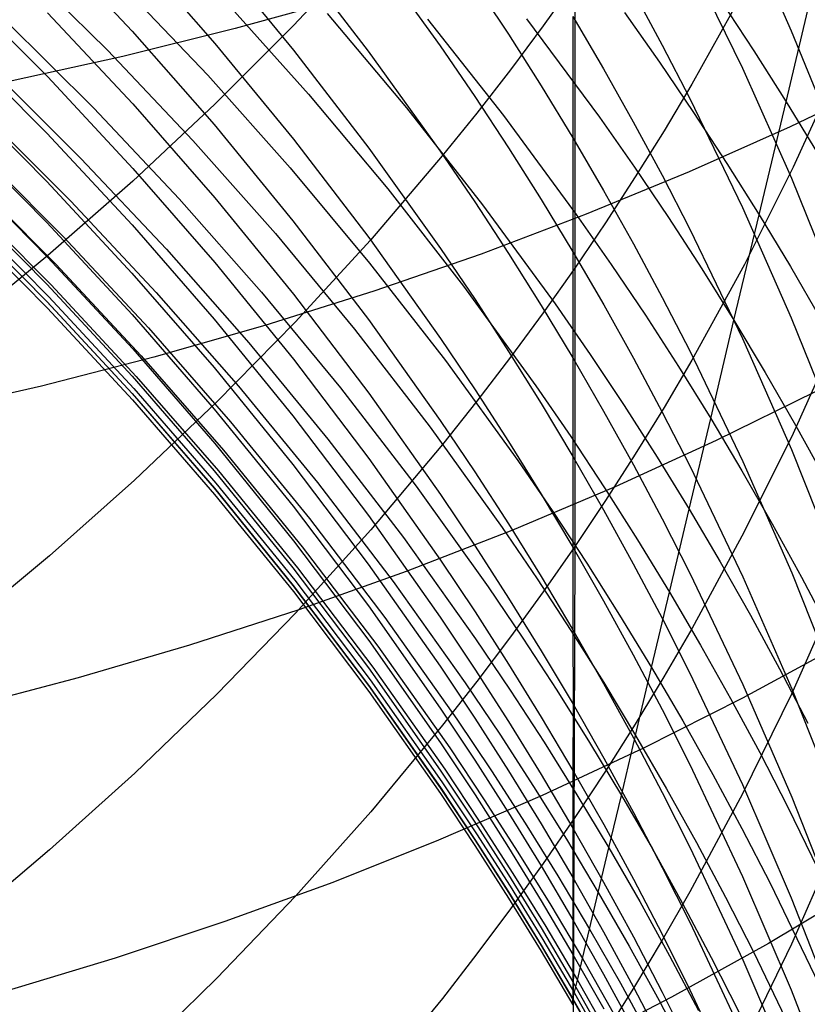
# Model space of a CAD drawing. Extents: x -383 to 1849, y -1185 to -529.
# Tile 684 of 870: x 1800.83 to 1803.9, y -1097.53 to -1093.69. Entities that reach past the tile are written whole.
import ezdxf

# ---------------------------------------------------------------- set-up
doc = ezdxf.new("R2010")
doc.units = 0
doc.layers.add('PREDEFINITO', color=7, linetype='CONTINUOUS')

msp = doc.modelspace()

# ---------------------------------------------------------------- linework, layer by layer
at = {"layer": 'PREDEFINITO'}
for p, q in [((1803.648, -1093.3113, 604.9249), (1803.8381, -1093.7367, 605.0703)), ((1800.9341, -1093.3836, 590.2707), (1801.2667, -1093.7382, 590.3251)), ((1802.1904, -1093.4003, 634.78), (1801.8968, -1093.716, 635.0079)), ((1802.188, -1093.4075, 596.6333), (1802.4685, -1093.7957, 596.7245)), ((1801.2701, -1093.4221, 591.845), (1801.5897, -1093.7861, 591.9083)), ((1801.5898, -1093.4396, 593.4316), (1801.8966, -1093.8122, 593.5039)), ((1801.894, -1093.4357, 595.0286), (1802.1882, -1093.8163, 595.1101)), ((1800.8253, -1093.4711, 563.0831), (1801.1707, -1093.8131, 563.0262)), ((1803.4427, -1093.4622, 603.2679), (1803.648, -1093.8835, 603.4026)), ((1801.2275, -1093.5594, 561.5538), (1801.5618, -1093.9105, 561.4889)), ((1802.6033, -1093.5519, 598.2963), (1802.7346, -1093.7507, 598.3471)), ((1802.9934, -1093.5457, 632.5464), (1802.8698, -1093.7184, 632.6659)), ((1802.9934, -1093.5457, 632.5464), (1802.9939, -1094.6624, 631.014)), ((1803.8174, -1094.0137, 552.0904), (1803.9285, -1093.5441, 550.6268)), ((1800.5936, -1093.5714, 587.2028), (1800.9376, -1093.9173, 587.2413)), ((1803.2221, -1093.5853, 601.6185), (1803.3342, -1093.7926, 601.6803)), ((1803.6553, -1093.5765, 630.2936), (1803.45, -1093.945, 630.5381)), ((1801.633, -1093.624, 560.0166), (1801.9548, -1093.9841, 559.9432)), ((1802.1, -1093.608, 508.8177), (1801.6688, -1093.7278, 508.6143)), ((1803.5615, -1093.6177, 552.2121), (1803.6914, -1093.8147, 552.1517)), ((1800.9373, -1093.6665, 588.7566), (1801.2695, -1094.0222, 588.8038)), ((1802.0271, -1093.6693, 558.4713), (1802.337, -1094.0376, 558.3891)), ((1803.1874, -1093.6661, 553.7884), (1803.3241, -1093.8601, 553.7332)), ((1800.7721, -1093.6956, 564.5554), (1801.1172, -1094.0386, 564.5037)), ((1801.8968, -1093.716, 635.0079), (1801.5899, -1094.0237, 635.23)), ((1802.4185, -1093.6922, 556.9177), (1802.7158, -1094.068, 556.8262)), ((1802.8698, -1093.7184, 632.6659), (1802.7425, -1093.8891, 632.7842)), ((1802.8055, -1093.6907, 555.3569), (1803.0895, -1094.0738, 555.2557)), ((1802.9855, -1093.6808, 599.9792), (1802.9859, -1094.1549, 598.4506)), ((1802.9856, -1093.6808, 599.979), (1803.1055, -1093.8852, 600.0355)), ((1801.6688, -1093.7278, 508.6143), (1801.231, -1093.8369, 508.4197)), ((1801.2667, -1093.7382, 590.3251), (1801.5869, -1094.1031, 590.381)), ((1802.7346, -1093.7507, 598.3471), (1802.8621, -1093.9517, 598.3985)), ((1803.8381, -1093.7367, 605.0703), (1804.0131, -1094.1683, 605.2177)), ((1800.5895, -1093.7898, 585.6894), (1800.934, -1094.1365, 585.7206)), ((1801.5897, -1093.7861, 591.9083), (1801.8966, -1094.16, 591.9732)), ((1802.4685, -1093.7957, 596.7245), (1802.6034, -1093.9932, 596.7709)), ((1803.3342, -1093.7926, 601.6803), (1803.4426, -1094.0018, 601.7427)), ((1801.1707, -1093.8131, 563.0262), (1801.5043, -1094.1656, 562.9666)), ((1801.8966, -1093.8122, 593.5039), (1802.1901, -1094.1945, 593.5781)), ((1802.1882, -1093.8163, 595.1101), (1802.4686, -1094.2062, 595.1936)), ((1803.6914, -1093.8147, 552.1517), (1803.8175, -1094.0137, 552.0903)), ((1801.231, -1093.8369, 508.4197), (1800.7872, -1093.935, 508.2341)), ((1803.3241, -1093.8601, 553.7332), (1803.4572, -1094.0562, 553.677)), ((1800.7218, -1093.8909, 566.0315), (1801.0672, -1094.2349, 565.9849)), ((1801.5618, -1093.9105, 561.4889), (1801.8839, -1094.2718, 561.4212)), ((1802.7425, -1093.8891, 632.7842), (1802.6116, -1094.058, 632.9011)), ((1803.1055, -1093.8852, 600.0355), (1803.2216, -1094.0917, 600.0927)), ((1803.648, -1093.8835, 603.4026), (1803.8382, -1094.3116, 603.5395)), ((1804.0201, -1093.8844, 628.2767), (1803.8453, -1094.2693, 628.5212)), ((1800.9376, -1093.9173, 587.2413), (1801.2697, -1094.2739, 587.2811)), ((1803.45, -1093.945, 630.5381), (1803.3417, -1094.1269, 630.6587)), ((1804.2173, -1093.9261, 511.6549), (1803.8333, -1094.1116, 511.4096)), ((1800.5894, -1093.9771, 584.1548), (1800.9339, -1094.3244, 584.179)), ((1801.9548, -1093.9841, 559.9432), (1802.2639, -1094.3541, 559.8668)), ((1802.8621, -1093.9517, 598.3985), (1802.986, -1094.1549, 598.4504)), ((1801.2695, -1094.0222, 588.8038), (1801.5893, -1094.3882, 588.8523)), ((1801.5899, -1094.0237, 635.23), (1801.2701, -1094.3231, 635.4461)), ((1802.6034, -1093.9932, 596.7709), (1802.7347, -1094.193, 596.8178)), ((1803.4426, -1094.0018, 601.7427), (1803.648, -1094.4257, 601.869)), ((1803.7124, -1094.4548, 553.5618), (1803.8174, -1094.0137, 552.0904)), ((1803.8175, -1094.0137, 552.0903), (1803.9399, -1094.2148, 552.0279)), ((1800.6822, -1094.0572, 567.5116), (1801.0274, -1094.4021, 567.4702)), ((1801.1172, -1094.0386, 564.5037), (1801.4505, -1094.3922, 564.4496)), ((1802.337, -1094.0376, 558.3891), (1802.6337, -1094.4154, 558.3035)), ((1802.6116, -1094.058, 632.9011), (1802.4769, -1094.2251, 633.0167)), ((1803.4572, -1094.0562, 553.677), (1803.5867, -1094.2544, 553.6198)), ((1802.7158, -1094.068, 556.8262), (1802.9995, -1094.453, 556.7313)), ((1803.0895, -1094.0738, 555.2557), (1803.2262, -1094.2687, 555.2037)), ((1803.2216, -1094.0917, 600.0927), (1803.3339, -1094.3002, 600.1503)), ((1800.5904, -1094.1374, 582.5757), (1800.9348, -1094.4851, 582.5935)), ((1800.934, -1094.1365, 585.7206), (1801.2666, -1094.4938, 585.7528)), ((1801.5869, -1094.1031, 590.381), (1801.8943, -1094.4781, 590.4385)), ((1803.3417, -1094.1269, 630.6587), (1803.2295, -1094.3071, 630.7783)), ((1803.8333, -1094.1116, 511.4096), (1803.4401, -1094.2872, 511.1715)), ((1801.5043, -1094.1656, 562.9666), (1801.8256, -1094.5283, 562.9045)), ((1801.8966, -1094.16, 591.9732), (1802.1901, -1094.5438, 592.0399)), ((1802.9859, -1094.1549, 598.4506), (1802.986, -1094.5992, 596.9133)), ((1802.986, -1094.1549, 598.4504), (1803.106, -1094.3603, 598.5029)), ((1800.6536, -1094.1941, 568.994), (1800.9981, -1094.5397, 568.9578)), ((1802.1901, -1094.1945, 593.5781), (1802.4699, -1094.5863, 593.654)), ((1802.4686, -1094.2062, 595.1936), (1802.6034, -1094.4046, 595.2361)), ((1802.7347, -1094.193, 596.8178), (1802.8623, -1094.395, 596.8652)), ((1801.0672, -1094.2349, 565.9849), (1801.4008, -1094.5895, 565.9362)), ((1802.4769, -1094.2251, 633.0167), (1802.1971, -1094.5533, 633.244)), ((1803.5867, -1094.2544, 553.6198), (1803.7125, -1094.4548, 553.5617)), ((1800.5935, -1094.2716, 580.9974), (1800.9375, -1094.6195, 581.0092)), ((1801.2697, -1094.2739, 587.2811), (1801.5895, -1094.6409, 587.3219)), ((1801.8839, -1094.2718, 561.4212), (1802.1933, -1094.6429, 561.3507)), ((1803.4401, -1094.2872, 511.1715), (1803.0382, -1094.4527, 510.9406)), ((1803.2262, -1094.2687, 555.2037), (1803.3593, -1094.4658, 555.1508)), ((1803.8453, -1094.2693, 628.5212), (1803.6553, -1094.6486, 628.7622)), ((1800.6246, -1094.3017, 570.4804), (1800.9694, -1094.648, 570.4494)), ((1800.9339, -1094.3244, 584.179), (1801.2665, -1094.6823, 584.2039)), ((1801.2701, -1094.3231, 635.4461), (1800.938, -1094.6141, 635.6561)), ((1803.2295, -1094.3071, 630.7783), (1803.1136, -1094.4857, 630.8967)), ((1803.3339, -1094.3002, 600.1503), (1803.4424, -1094.5105, 600.2086)), ((1803.8382, -1094.3116, 603.5395), (1804.0131, -1094.7461, 603.6784)), ((1802.2639, -1094.3541, 559.8668), (1802.5598, -1094.7335, 559.7873)), ((1803.106, -1094.3603, 598.5029), (1803.2223, -1094.5677, 598.5559)), ((1800.5897, -1094.377, 579.4384), (1800.9341, -1094.725, 579.4432)), ((1800.6059, -1094.3805, 571.9674), (1800.9506, -1094.7274, 571.9417)), ((1801.0274, -1094.4021, 567.4702), (1801.3607, -1094.7575, 567.4269)), ((1801.4505, -1094.3922, 564.4496), (1801.7715, -1094.756, 564.3931)), ((1801.5893, -1094.3882, 588.8523), (1801.8963, -1094.7643, 588.9021)), ((1802.6034, -1094.4046, 595.2361), (1802.7347, -1094.6053, 595.2791)), ((1802.8623, -1094.395, 596.8652), (1802.9861, -1094.5992, 596.9131)), ((1800.5896, -1094.4454, 578.0338), (1800.9341, -1094.7934, 578.0295)), ((1800.5909, -1094.4461, 574.9942), (1800.9353, -1094.7939, 574.9772)), ((1800.5977, -1094.4272, 573.447), (1800.9419, -1094.7746, 573.4267)), ((1802.6337, -1094.4154, 558.3035), (1802.9167, -1094.8024, 558.2148)), ((1803.648, -1094.4257, 601.869), (1803.8381, -1094.8565, 601.9975)), ((1800.5928, -1094.4708, 576.6256), (1800.9368, -1094.8184, 576.6109)), ((1800.9348, -1094.4851, 582.5935), (1801.2673, -1094.8436, 582.6119)), ((1801.8943, -1094.4781, 590.4385), (1802.1884, -1094.8629, 590.4975)), ((1803.0382, -1094.4527, 510.9406), (1802.6279, -1094.608, 510.7174)), ((1803.1136, -1094.4857, 630.8967), (1802.9939, -1094.6624, 631.014)), ((1802.9995, -1094.453, 556.7313), (1803.136, -1094.6488, 556.6825)), ((1803.3593, -1094.4658, 555.1508), (1803.4888, -1094.665, 555.097)), ((1803.6144, -1094.8663, 555.0424), (1803.7124, -1094.4548, 553.5618)), ((1803.7125, -1094.4548, 553.5617), (1803.8345, -1094.6571, 553.5027)), ((1801.2666, -1094.4938, 585.7528), (1801.5868, -1094.8615, 585.7859)), ((1803.4424, -1094.5105, 600.2086), (1803.6479, -1094.9368, 600.3265)), ((1800.9981, -1094.5397, 568.9578), (1801.3308, -1094.896, 568.92)), ((1801.8256, -1094.5283, 562.9045), (1802.1341, -1094.9009, 562.8398)), ((1802.1971, -1094.5533, 633.244), (1801.9034, -1094.8737, 633.4658)), ((1802.1901, -1094.5438, 592.0399), (1802.4698, -1094.937, 592.1082)), ((1801.4008, -1094.5895, 565.9362), (1801.722, -1094.9544, 565.8854)), ((1802.4699, -1094.5863, 593.654), (1802.6044, -1094.7857, 593.6927)), ((1802.986, -1094.5992, 596.9133), (1802.986, -1095.0133, 595.3667)), ((1802.9861, -1094.5992, 596.9131), (1803.1062, -1094.8055, 596.9616)), ((1803.2223, -1094.5677, 598.5559), (1803.3347, -1094.7771, 598.6094)), ((1800.938, -1094.6141, 635.6561), (1800.5941, -1094.8963, 635.8599)), ((1800.9375, -1094.6195, 581.0092), (1801.2697, -1094.9781, 581.0213)), ((1802.6279, -1094.608, 510.7174), (1802.2098, -1094.7528, 510.502)), ((1802.7347, -1094.6053, 595.2791), (1802.8623, -1094.8082, 595.3226)), ((1800.9694, -1094.648, 570.4494), (1801.3023, -1095.005, 570.4171)), ((1801.5895, -1094.6409, 587.3219), (1801.8964, -1095.018, 587.3639)), ((1802.1933, -1094.6429, 561.3507), (1802.4893, -1095.0237, 561.2774)), ((1802.9939, -1094.6624, 631.014), (1802.8703, -1094.8374, 631.13)), ((1802.9939, -1094.6624, 631.014), (1802.9939, -1095.7486, 629.4611)), ((1803.136, -1094.6488, 556.6825), (1803.269, -1094.8469, 556.6329)), ((1803.6553, -1094.6486, 628.7622), (1803.45, -1095.0219, 628.9994)), ((1803.4888, -1094.665, 555.097), (1803.6145, -1094.8663, 555.0423)), ((1803.8345, -1094.6571, 553.5027), (1803.9527, -1094.8615, 553.4427)), ((1801.2665, -1094.6823, 584.2039), (1801.5868, -1095.0507, 584.2296)), ((1800.9341, -1094.725, 579.4432), (1801.2667, -1095.0838, 579.4482)), ((1800.9506, -1094.7274, 571.9417), (1801.2834, -1095.085, 571.9149)), ((1802.2098, -1094.7528, 510.502), (1801.7843, -1094.887, 510.2947)), ((1802.5598, -1094.7335, 559.7873), (1802.8419, -1095.1223, 559.7048)), ((1800.9341, -1094.7934, 578.0295), (1801.2667, -1095.1522, 578.025)), ((1800.9353, -1094.7939, 574.9772), (1801.2678, -1095.1523, 574.9596)), ((1800.9419, -1094.7746, 573.4267), (1801.2742, -1095.1326, 573.4056)), ((1801.3607, -1094.7575, 567.4269), (1801.6817, -1095.1233, 567.3818)), ((1801.7715, -1094.756, 564.3931), (1802.0797, -1095.1298, 564.3343)), ((1801.8963, -1094.7643, 588.9021), (1802.19, -1095.1502, 588.9533)), ((1802.6044, -1094.7857, 593.6927), (1802.7354, -1094.9874, 593.7318)), ((1803.3347, -1094.7771, 598.6094), (1803.4433, -1094.9884, 598.6635)), ((1800.9368, -1094.8184, 576.6109), (1801.269, -1095.1768, 576.5958)), ((1802.8623, -1094.8082, 595.3226), (1802.9861, -1095.0133, 595.3665)), ((1802.9167, -1094.8024, 558.2148), (1803.0529, -1094.9993, 558.1692)), ((1803.1062, -1094.8055, 596.9616), (1803.2224, -1095.0139, 597.0105)), ((1801.2673, -1094.8436, 582.6119), (1801.5874, -1095.2124, 582.6308)), ((1801.5868, -1094.8615, 585.7859), (1801.8942, -1095.2394, 585.8199)), ((1802.1884, -1094.8629, 590.4975), (1802.4686, -1095.2572, 590.558)), ((1802.8703, -1094.8374, 631.13), (1802.743, -1095.0104, 631.2449)), ((1803.269, -1094.8469, 556.6329), (1803.3983, -1095.047, 556.5824)), ((1803.5238, -1095.2493, 556.5312), (1803.6144, -1094.8663, 555.0424)), ((1803.6145, -1094.8663, 555.0423), (1803.7365, -1095.0696, 554.9867)), ((1803.8381, -1094.8565, 601.9975), (1804.0131, -1095.2937, 602.1278)), ((1801.3308, -1094.896, 568.92), (1801.6511, -1095.2626, 568.8806)), ((1801.7843, -1094.887, 510.2947), (1801.3519, -1095.0104, 510.0958)), ((1801.9034, -1094.8737, 633.4658), (1801.5965, -1095.1859, 633.6819)), ((1802.1341, -1094.9009, 562.8398), (1802.4293, -1095.2831, 562.7726)), ((1802.4698, -1094.937, 592.1082), (1802.6044, -1095.1371, 592.143)), ((1803.6479, -1094.9368, 600.3265), (1803.8382, -1095.37, 600.4464)), ((1804.0197, -1094.9182, 626.7388), (1803.8449, -1095.3078, 626.9757)), ((1801.2697, -1094.9781, 581.0213), (1801.5894, -1095.3472, 581.0338)), ((1801.722, -1094.9544, 565.8854), (1802.0303, -1095.3293, 565.8325)), ((1801.3519, -1095.0104, 510.0958), (1800.913, -1095.1229, 509.9054)), ((1801.3023, -1095.005, 570.4171), (1801.6229, -1095.3724, 570.3835)), ((1801.8964, -1095.018, 587.3639), (1802.19, -1095.405, 587.407)), ((1802.4893, -1095.0237, 561.2774), (1802.7717, -1095.4137, 561.2013)), ((1802.743, -1095.0104, 631.2449), (1802.612, -1095.1816, 631.3584)), ((1802.7354, -1094.9874, 593.7318), (1802.8626, -1095.1912, 593.7714)), ((1802.986, -1095.0133, 595.3667), (1802.986, -1095.3973, 593.8115)), ((1802.9861, -1095.0133, 595.3665), (1803.1061, -1095.2205, 595.4109)), ((1803.0529, -1094.9993, 558.1692), (1803.1855, -1095.1984, 558.1228)), ((1803.2224, -1095.0139, 597.0105), (1803.3349, -1095.2243, 597.0599)), ((1803.45, -1095.0219, 628.9994), (1803.3417, -1095.2061, 629.1165)), ((1803.4433, -1094.9884, 598.6635), (1803.6492, -1095.4166, 598.7729)), ((1801.5868, -1095.0507, 584.2296), (1801.8942, -1095.4292, 584.256)), ((1803.3983, -1095.047, 556.5824), (1803.5238, -1095.2493, 556.5311)), ((1801.2667, -1095.0838, 579.4482), (1801.587, -1095.453, 579.4534)), ((1801.2834, -1095.085, 571.9149), (1801.6038, -1095.453, 571.887)), ((1803.7365, -1095.0696, 554.9867), (1803.8547, -1095.275, 554.9303)), ((1800.913, -1095.1229, 509.9054), (1800.4681, -1095.2242, 509.7239)), ((1801.2742, -1095.1326, 573.4056), (1801.5941, -1095.5011, 573.3838)), ((1801.6817, -1095.1233, 567.3818), (1801.99, -1095.4992, 567.335)), ((1802.0797, -1095.1298, 564.3343), (1802.3747, -1095.5132, 564.2733)), ((1802.6044, -1095.1371, 592.143), (1802.7353, -1095.3395, 592.1782)), ((1802.8419, -1095.1223, 559.7048), (1802.9777, -1095.3201, 559.6625)), ((1801.2667, -1095.1522, 578.025), (1801.5869, -1095.5215, 578.0203)), ((1801.2678, -1095.1523, 574.9596), (1801.5879, -1095.5212, 574.9415)), ((1801.269, -1095.1768, 576.5958), (1801.5888, -1095.5456, 576.5803)), ((1802.19, -1095.1502, 588.9533), (1802.4699, -1095.5456, 589.0057)), ((1803.9308, -1095.1449, 513.137), (1803.5456, -1095.3354, 512.8968)), ((1801.5965, -1095.1859, 633.6819), (1801.2766, -1095.4898, 633.8923)), ((1801.5874, -1095.2124, 582.6308), (1801.8947, -1095.5915, 582.6503)), ((1802.612, -1095.1816, 631.3584), (1802.4774, -1095.3509, 631.4707)), ((1802.8626, -1095.1912, 593.7714), (1802.9861, -1095.3973, 593.8113)), ((1803.1855, -1095.1984, 558.1228), (1803.3144, -1095.3997, 558.0757)), ((1803.3417, -1095.2061, 629.1165), (1803.2296, -1095.3887, 629.2325)), ((1801.8942, -1095.2394, 585.8199), (1802.1883, -1095.6271, 585.8547)), ((1803.1061, -1095.2205, 595.4109), (1803.2224, -1095.4298, 595.4557)), ((1803.3349, -1095.2243, 597.0599), (1803.4435, -1095.4366, 597.1097)), ((1803.4395, -1095.6031, 558.0278), (1803.5238, -1095.2493, 556.5312)), ((1803.5238, -1095.2493, 556.5311), (1803.6456, -1095.4537, 556.479)), ((1801.6511, -1095.2626, 568.8806), (1801.9587, -1095.6393, 568.8398)), ((1802.4293, -1095.2831, 562.7726), (1802.7109, -1095.6748, 562.7028)), ((1802.4686, -1095.2572, 590.558), (1802.6035, -1095.4578, 590.5887)), ((1803.8547, -1095.275, 554.9303), (1803.9691, -1095.4823, 554.873)), ((1802.0303, -1095.3293, 565.8325), (1802.3254, -1095.714, 565.7777)), ((1802.9777, -1095.3201, 559.6625), (1803.1099, -1095.5201, 559.6194)), ((1803.8449, -1095.3078, 626.9757), (1803.6548, -1095.6918, 627.2091)), ((1801.5894, -1095.3472, 581.0338), (1801.8964, -1095.7264, 581.0466)), ((1802.4774, -1095.3509, 631.4707), (1802.1976, -1095.6836, 631.6914)), ((1802.7353, -1095.3395, 592.1782), (1802.8626, -1095.5441, 592.2137)), ((1803.5456, -1095.3354, 512.8968), (1803.1511, -1095.5158, 512.6635)), ((1803.8382, -1095.37, 600.4464), (1804.0133, -1095.8096, 600.568)), ((1801.6229, -1095.3724, 570.3835), (1801.9306, -1095.75, 570.3485)), ((1802.19, -1095.405, 587.407), (1802.4699, -1095.8016, 587.4512)), ((1802.986, -1095.3973, 593.8115), (1802.986, -1095.7509, 592.2498)), ((1802.9861, -1095.3973, 593.8113), (1803.1059, -1095.6056, 593.8517)), ((1803.2296, -1095.3887, 629.2325), (1803.1136, -1095.5695, 629.3473)), ((1803.3144, -1095.3997, 558.0757), (1803.4396, -1095.6031, 558.0277)), ((1801.8942, -1095.4292, 584.256), (1802.1882, -1095.8176, 584.283)), ((1802.7717, -1095.4137, 561.2013), (1802.9076, -1095.6122, 561.1623)), ((1803.2224, -1095.4298, 595.4557), (1803.3348, -1095.6412, 595.501)), ((1803.4435, -1095.4366, 597.1097), (1803.6494, -1095.8668, 597.2107)), ((1803.6492, -1095.4166, 598.7729), (1803.8398, -1095.8517, 598.8841)), ((1801.587, -1095.453, 579.4534), (1801.8944, -1095.8323, 579.4587)), ((1801.6038, -1095.453, 571.887), (1801.9114, -1095.8311, 571.8582)), ((1802.6035, -1095.4578, 590.5887), (1802.7347, -1095.6607, 590.6198)), ((1803.6456, -1095.4537, 556.479), (1803.7637, -1095.6601, 556.4261)), ((1801.2766, -1095.4898, 633.8923), (1800.9444, -1095.7851, 634.0968)), ((1801.5869, -1095.5215, 578.0203), (1801.8943, -1095.9009, 578.0156)), ((1801.5879, -1095.5212, 574.9415), (1801.8952, -1095.9003, 574.9228)), ((1801.5941, -1095.5011, 573.3838), (1801.9013, -1095.8798, 573.3612)), ((1801.99, -1095.4992, 567.335), (1802.2849, -1095.8848, 567.2864)), ((1802.3747, -1095.5132, 564.2733), (1802.656, -1095.9061, 564.21)), ((1803.1511, -1095.5158, 512.6635), (1802.7479, -1095.686, 512.4374)), ((1803.1099, -1095.5201, 559.6194), (1803.2384, -1095.7223, 559.5756)), ((1801.5888, -1095.5456, 576.5803), (1801.8958, -1095.9246, 576.5643)), ((1802.4699, -1095.5456, 589.0057), (1802.6046, -1095.7468, 589.0324)), ((1802.8626, -1095.5441, 592.2137), (1802.9861, -1095.7509, 592.2497)), ((1801.8947, -1095.5915, 582.6503), (1802.1887, -1095.9805, 582.6702)), ((1803.1136, -1095.5695, 629.3473), (1802.9939, -1095.7486, 629.4611)), ((1802.1883, -1095.6271, 585.8547), (1802.4686, -1096.0244, 585.8905)), ((1802.9076, -1095.6122, 561.1623), (1803.0399, -1095.8129, 561.1226)), ((1803.1059, -1095.6056, 593.8517), (1803.2218, -1095.8159, 593.8925)), ((1803.3632, -1095.9267, 559.5312), (1803.4395, -1095.6031, 558.0278)), ((1803.4396, -1095.6031, 558.0277), (1803.561, -1095.8087, 557.979)), ((1801.9587, -1095.6393, 568.8398), (1802.2529, -1096.0258, 568.7974)), ((1802.7109, -1095.6748, 562.7028), (1802.8464, -1095.8741, 562.6671)), ((1802.7347, -1095.6607, 590.6198), (1802.8622, -1095.8659, 590.6513)), ((1803.3348, -1095.6412, 595.501), (1803.4434, -1095.8545, 595.5467)), ((1803.7637, -1095.6601, 556.4261), (1803.8779, -1095.8685, 556.3723)), ((1802.1976, -1095.6836, 631.6914), (1801.9039, -1096.0083, 631.9068)), ((1802.3254, -1095.714, 565.7777), (1802.6067, -1096.1082, 565.7208)), ((1802.7479, -1095.686, 512.4374), (1802.3364, -1095.8459, 512.2188)), ((1803.6548, -1095.6918, 627.2091), (1803.4496, -1096.0697, 627.4389)), ((1801.8964, -1095.7264, 581.0466), (1802.19, -1096.1156, 581.0598)), ((1801.9306, -1095.75, 570.3485), (1802.225, -1096.1374, 570.3124)), ((1802.6046, -1095.7468, 589.0324), (1802.7356, -1095.9503, 589.0593)), ((1802.9939, -1095.7486, 629.4611), (1802.8703, -1095.9258, 629.5737)), ((1802.986, -1095.7509, 592.2498), (1802.9858, -1096.0732, 590.6832)), ((1802.9861, -1095.7509, 592.2497), (1803.1058, -1095.9599, 592.286)), ((1802.9939, -1095.7486, 629.4611), (1802.9864, -1097.8394, 626.2976)), ((1803.2384, -1095.7223, 559.5756), (1803.3633, -1095.9267, 559.5311)), ((1800.9444, -1095.7851, 634.0968), (1800.6003, -1096.0716, 634.2951)), ((1801.9114, -1095.8311, 571.8582), (1802.2057, -1096.2192, 571.8283)), ((1802.1882, -1095.8176, 584.283), (1802.4685, -1096.2157, 584.3107)), ((1802.4699, -1095.8016, 587.4512), (1802.6045, -1096.0034, 587.4736)), ((1803.0399, -1095.8129, 561.1226), (1803.1685, -1096.0157, 561.0822)), ((1803.2218, -1095.8159, 593.8925), (1803.3339, -1096.0283, 593.9337)), ((1803.561, -1095.8087, 557.979), (1803.6786, -1096.0162, 557.9296)), ((1801.8944, -1095.8323, 579.4587), (1802.1884, -1096.2216, 579.4641)), ((1802.3364, -1095.8459, 512.2188), (1801.9171, -1095.9951, 512.0078)), ((1802.8622, -1095.8659, 590.6513), (1802.9859, -1096.0732, 590.6831)), ((1803.4434, -1095.8545, 595.5467), (1803.6493, -1096.2866, 595.6393)), ((1803.6494, -1095.8668, 597.2107), (1803.8401, -1096.304, 597.3134)), ((1803.8398, -1095.8517, 598.8841), (1804.0152, -1096.2932, 598.997)), ((1803.8779, -1095.8685, 556.3723), (1803.9884, -1096.0787, 556.3178)), ((1801.8943, -1095.9009, 578.0156), (1802.1883, -1096.2902, 578.0107)), ((1801.8952, -1095.9003, 574.9228), (1802.1892, -1096.2893, 574.9036)), ((1801.9013, -1095.8798, 573.3612), (1802.1951, -1096.2683, 573.3378)), ((1802.2849, -1095.8848, 567.2864), (1802.5661, -1096.2799, 567.236)), ((1802.656, -1095.9061, 564.21), (1802.7914, -1096.106, 564.1775)), ((1802.8464, -1095.8741, 562.6671), (1802.9783, -1096.0756, 562.6307)), ((1801.8958, -1095.9246, 576.5643), (1802.1896, -1096.3135, 576.5479)), ((1802.8703, -1095.9258, 629.5737), (1802.743, -1096.1011, 629.6851)), ((1803.2933, -1096.2208, 561.0413), (1803.3632, -1095.9267, 559.5312)), ((1803.3633, -1095.9267, 559.5311), (1803.4843, -1096.1332, 559.4859)), ((1804.0132, -1095.9297, 625.1876), (1803.8382, -1096.324, 625.4168)), ((1802.1887, -1095.9805, 582.6702), (1802.4688, -1096.3791, 582.6906)), ((1802.7356, -1095.9503, 589.0593), (1802.863, -1096.156, 589.0866)), ((1803.1058, -1095.9599, 592.286), (1803.2217, -1096.171, 592.3227)), ((1801.9171, -1095.9951, 512.0078), (1801.4904, -1096.1335, 511.8048)), ((1801.9039, -1096.0083, 631.9068), (1801.5969, -1096.3248, 632.1168)), ((1802.6045, -1096.0034, 587.4736), (1802.7355, -1096.2075, 587.4964)), ((1803.1685, -1096.0157, 561.0822), (1803.2934, -1096.2208, 561.0412)), ((1803.6786, -1096.0162, 557.9296), (1803.7925, -1096.2258, 557.8793)), ((1802.2529, -1096.0258, 568.7974), (1802.5334, -1096.4219, 568.7535)), ((1802.4686, -1096.0244, 585.8905), (1802.6034, -1096.2265, 585.9087)), ((1803.3339, -1096.0283, 593.9337), (1803.4422, -1096.2426, 593.9753)), ((1802.9783, -1096.0756, 562.6307), (1803.1065, -1096.2794, 562.5937)), ((1802.9858, -1096.0732, 590.6832), (1802.9866, -1096.364, 589.1143)), ((1802.9859, -1096.0732, 590.6831), (1803.1059, -1096.2827, 590.7152)), ((1803.4496, -1096.0697, 627.4389), (1803.3412, -1096.2562, 627.5523)), ((1801.4904, -1096.1335, 511.8048), (1801.0569, -1096.261, 511.6099)), ((1802.19, -1096.1156, 581.0598), (1802.4699, -1096.5144, 581.0732)), ((1802.225, -1096.1374, 570.3124), (1802.5057, -1096.5343, 570.275)), ((1802.6067, -1096.1082, 565.7208), (1802.7421, -1096.3088, 565.6916)), ((1802.743, -1096.1011, 629.6851), (1802.612, -1096.2745, 629.7952)), ((1802.7914, -1096.106, 564.1775), (1802.9231, -1096.3082, 564.1445)), ((1803.4843, -1096.1332, 559.4859), (1803.6015, -1096.3417, 559.4399)), ((1804.0247, -1096.1349, 514.8815), (1803.648, -1096.34, 514.6402)), ((1802.863, -1096.156, 589.0866), (1802.9867, -1096.364, 589.1142)), ((1803.2217, -1096.171, 592.3227), (1803.3338, -1096.3841, 592.3597)), ((1802.7355, -1096.2075, 587.4964), (1802.8628, -1096.4138, 587.5193)), ((1802.1884, -1096.2216, 579.4641), (1802.4687, -1096.6205, 579.4697)), ((1802.2057, -1096.2192, 571.8283), (1802.4862, -1096.6168, 571.7975)), ((1802.4685, -1096.2157, 584.3107), (1802.6033, -1096.4183, 584.3248)), ((1802.6034, -1096.2265, 585.9087), (1802.7346, -1096.431, 585.927)), ((1803.2309, -1096.4853, 562.5562), (1803.2933, -1096.2208, 561.0413)), ((1803.2934, -1096.2208, 561.0412), (1803.4145, -1096.4279, 560.9995)), ((1803.4422, -1096.2426, 593.9753), (1803.6474, -1096.6769, 594.0595)), ((1803.7925, -1096.2258, 557.8793), (1803.9025, -1096.4372, 557.8284)), ((1801.0569, -1096.261, 511.6099), (1800.6169, -1096.3773, 511.4235)), ((1802.1883, -1096.2902, 578.0107), (1802.4685, -1096.6893, 578.0057)), ((1802.1892, -1096.2893, 574.9036), (1802.4694, -1096.6879, 574.8838)), ((1802.1951, -1096.2683, 573.3378), (1802.4752, -1096.6664, 573.3138)), ((1802.612, -1096.2745, 629.7952), (1802.4774, -1096.4459, 629.9042)), ((1802.5661, -1096.2799, 567.236), (1802.7014, -1096.481, 567.2102)), ((1803.1059, -1096.2827, 590.7152), (1803.2221, -1096.4943, 590.7476)), ((1803.1065, -1096.2794, 562.5937), (1803.231, -1096.4853, 562.5561)), ((1803.3412, -1096.2562, 627.5523), (1803.2291, -1096.441, 627.6647)), ((1803.6493, -1096.2866, 595.6393), (1803.8399, -1096.7258, 595.7333)), ((1801.5969, -1096.3248, 632.1168), (1801.2771, -1096.6328, 632.3211)), ((1802.1896, -1096.3135, 576.5479), (1802.4695, -1096.7119, 576.531)), ((1802.7421, -1096.3088, 565.6916), (1802.8738, -1096.5116, 565.662)), ((1802.9231, -1096.3082, 564.1445), (1803.0512, -1096.5125, 564.1109)), ((1803.8382, -1096.324, 625.4168), (1803.6481, -1096.7127, 625.6427)), ((1803.8401, -1096.304, 597.3134), (1804.0156, -1096.7476, 597.4175)), ((1802.9866, -1096.364, 589.1143), (1802.9863, -1096.6224, 587.5427)), ((1802.9867, -1096.364, 589.1142), (1803.1065, -1096.5741, 589.142)), ((1803.648, -1096.34, 514.6402), (1803.2616, -1096.535, 514.4054)), ((1803.6015, -1096.3417, 559.4399), (1803.715, -1096.5522, 559.3933)), ((1802.4688, -1096.3791, 582.6906), (1802.6036, -1096.5819, 582.701)), ((1803.3338, -1096.3841, 592.3597), (1803.4422, -1096.5992, 592.3971)), ((1802.5334, -1096.4219, 568.7535), (1802.6684, -1096.6234, 568.731)), ((1802.6033, -1096.4183, 584.3248), (1802.7345, -1096.6231, 584.3391)), ((1802.7346, -1096.431, 585.927), (1802.8621, -1096.6377, 585.9456)), ((1802.8628, -1096.4138, 587.5193), (1802.9864, -1096.6224, 587.5426)), ((1803.2291, -1096.441, 627.6647), (1803.1132, -1096.6241, 627.776)), ((1803.4145, -1096.4279, 560.9995), (1803.5318, -1096.6372, 560.9572)), ((1802.4774, -1096.4459, 629.9042), (1802.1976, -1096.7829, 630.1183)), ((1802.7014, -1096.481, 567.2102), (1802.833, -1096.6843, 567.1839)), ((1802.4699, -1096.5144, 581.0732), (1802.6046, -1096.7173, 581.0801)), ((1802.8738, -1096.5116, 565.662), (1803.0018, -1096.7167, 565.6319)), ((1803.0512, -1096.5125, 564.1109), (1803.1755, -1096.7191, 564.0768)), ((1803.1755, -1096.7191, 564.0769), (1803.2309, -1096.4853, 562.5562)), ((1803.2221, -1096.4943, 590.7476), (1803.3344, -1096.708, 590.7804)), ((1803.231, -1096.4853, 562.5561), (1803.3517, -1096.6934, 562.5179)), ((1802.5057, -1096.5343, 570.275), (1802.6406, -1096.7363, 570.2558)), ((1803.2616, -1096.535, 514.4054), (1802.866, -1096.7199, 514.1773)), ((1803.715, -1096.5522, 559.3933), (1803.8247, -1096.7647, 559.346)), ((1802.6036, -1096.5819, 582.701), (1802.7347, -1096.787, 582.7116)), ((1803.1065, -1096.5741, 589.142), (1803.2226, -1096.7864, 589.1702)), ((1801.2771, -1096.6328, 632.3211), (1800.9449, -1096.9321, 632.5197)), ((1802.4687, -1096.6205, 579.4697), (1802.6036, -1096.8235, 579.4725)), ((1802.4862, -1096.6168, 571.7975), (1802.6211, -1096.8192, 571.7817)), ((1802.6684, -1096.6234, 568.731), (1802.7997, -1096.8272, 568.7081)), ((1802.7345, -1096.6231, 584.3391), (1802.8619, -1096.8303, 584.3535)), ((1802.9863, -1096.6224, 587.5427), (1802.9858, -1096.8466, 585.9646)), ((1802.9864, -1096.6224, 587.5426), (1803.1062, -1096.8332, 587.566)), ((1803.1132, -1096.6241, 627.776), (1802.9934, -1096.8053, 627.8862)), ((1803.4422, -1096.5992, 592.3971), (1803.6474, -1097.0351, 592.4728)), ((1803.5318, -1096.6372, 560.9572), (1803.6454, -1096.8484, 560.9142)), ((1802.4752, -1096.6664, 573.3138), (1802.6099, -1096.869, 573.3015)), ((1802.8621, -1096.6377, 585.9456), (1802.9859, -1096.8466, 585.9644)), ((1802.4685, -1096.6893, 578.0057), (1802.6033, -1096.8923, 578.0032)), ((1802.4694, -1096.6879, 574.8838), (1802.6041, -1096.8907, 574.8737)), ((1802.4695, -1096.7119, 576.531), (1802.6042, -1096.9147, 576.5225)), ((1802.833, -1096.6843, 567.1839), (1802.961, -1096.8898, 567.1573)), ((1803.3344, -1096.708, 590.7804), (1803.443, -1096.9236, 590.8134)), ((1803.3517, -1096.6934, 562.5179), (1803.4686, -1096.9035, 562.4791)), ((1803.6481, -1096.7127, 625.6427), (1803.4427, -1097.0951, 625.865)), ((1803.6474, -1096.6769, 594.0595), (1803.8375, -1097.1182, 594.1451)), ((1802.866, -1096.7199, 514.1773), (1802.4618, -1096.8945, 513.9563)), ((1802.6046, -1096.7173, 581.0801), (1802.7356, -1096.9226, 581.087)), ((1802.6406, -1096.7363, 570.2558), (1802.772, -1096.9406, 570.2364)), ((1803.0018, -1096.7167, 565.6319), (1803.1261, -1096.924, 565.6012)), ((1803.1261, -1096.924, 565.6014), (1803.1755, -1096.7191, 564.0769)), ((1803.1755, -1096.7191, 564.0768), (1803.2961, -1096.9278, 564.0422)), ((1803.8399, -1096.7258, 595.7333), (1804.0153, -1097.1714, 595.8288)), ((1802.1976, -1096.7829, 630.1183), (1801.9039, -1097.1118, 630.3272)), ((1802.7347, -1096.787, 582.7116), (1802.8621, -1096.9945, 582.7222)), ((1803.2226, -1096.7864, 589.1702), (1803.3348, -1097.0006, 589.1986)), ((1803.8247, -1096.7647, 559.346), (1804.0327, -1097.1951, 559.2495)), ((1802.6036, -1096.8235, 579.4725), (1802.7347, -1097.0288, 579.4754)), ((1802.6211, -1096.8192, 571.7817), (1802.7524, -1097.0238, 571.7657)), ((1802.7997, -1096.8272, 568.7081), (1802.9274, -1097.0332, 568.6849)), ((1802.9934, -1096.8053, 627.8862), (1802.8699, -1096.9847, 627.9952)), ((1802.8619, -1096.8303, 584.3535), (1802.9857, -1097.0396, 584.3681)), ((1802.9858, -1096.8466, 585.9646), (1802.9856, -1097.0396, 584.3683)), ((1802.9859, -1096.8466, 585.9644), (1803.1059, -1097.0577, 585.9834)), ((1803.1062, -1096.8332, 587.566), (1803.2221, -1097.0461, 587.5898)), ((1803.6454, -1096.8484, 560.9142), (1803.7551, -1097.0616, 560.8706)), ((1802.4618, -1096.8945, 513.9563), (1802.0493, -1097.0585, 513.7426)), ((1802.6033, -1096.8923, 578.0032), (1802.7344, -1097.0976, 578.0006)), ((1802.6041, -1096.8907, 574.8737), (1802.7353, -1097.0958, 574.8635)), ((1802.6099, -1096.869, 573.3015), (1802.741, -1097.0739, 573.289)), ((1802.961, -1096.8898, 567.1573), (1803.0853, -1097.0976, 567.1302)), ((1803.4686, -1096.9035, 562.4791), (1803.5817, -1097.1157, 562.4397)), ((1804.0134, -1096.9007, 623.6101), (1803.8385, -1097.2995, 623.8315)), ((1800.9449, -1096.9321, 632.5197), (1800.6008, -1097.2225, 632.7123)), ((1802.6042, -1096.9147, 576.5225), (1802.7352, -1097.1197, 576.5138)), ((1802.7356, -1096.9226, 581.087), (1802.8629, -1097.1301, 581.094)), ((1802.772, -1096.9406, 570.2364), (1802.8997, -1097.1472, 570.2166)), ((1803.0852, -1097.0976, 567.1303), (1803.1261, -1096.924, 565.6014)), ((1803.1261, -1096.924, 565.6012), (1803.2467, -1097.1334, 565.5702)), ((1803.2961, -1096.9278, 564.0422), (1803.4129, -1097.1386, 564.007)), ((1803.443, -1096.9236, 590.8134), (1803.6487, -1097.3605, 590.8804)), ((1802.8699, -1096.9847, 627.9952), (1802.7426, -1097.1622, 628.1031)), ((1802.8621, -1096.9945, 582.7222), (1802.9858, -1097.2041, 582.7329)), ((1803.3348, -1097.0006, 589.1986), (1803.4433, -1097.2169, 589.2272)), ((1802.0493, -1097.0585, 513.7426), (1801.629, -1097.2117, 513.5364)), ((1802.7347, -1097.0288, 579.4754), (1802.8623, -1097.2363, 579.4783)), ((1802.7524, -1097.0238, 571.7657), (1802.88, -1097.2307, 571.7494)), ((1802.9274, -1097.0332, 568.6849), (1803.0513, -1097.2415, 568.6614)), ((1802.9856, -1097.0396, 584.3683), (1802.9857, -1097.2041, 582.7331)), ((1802.9857, -1097.0396, 584.3681), (1803.1056, -1097.2512, 584.3828)), ((1803.1059, -1097.0577, 585.9834), (1803.222, -1097.271, 586.0026)), ((1803.2221, -1097.0461, 587.5898), (1803.3343, -1097.261, 587.6137)), ((1803.6474, -1097.0351, 592.4728), (1803.8374, -1097.478, 592.5497)), ((1802.7344, -1097.0976, 578.0006), (1802.8619, -1097.3052, 577.998)), ((1802.7353, -1097.0958, 574.8635), (1802.8627, -1097.3032, 574.8532)), ((1802.741, -1097.0739, 573.289), (1802.8685, -1097.281, 573.2764)), ((1803.0512, -1097.2415, 568.6615), (1803.0852, -1097.0976, 567.1303)), ((1803.0853, -1097.0976, 567.1302), (1803.2057, -1097.3075, 567.1027)), ((1803.4427, -1097.0951, 625.865), (1803.3343, -1097.2838, 625.9747)), ((1804.1165, -1097.0776, 516.6427), (1803.7487, -1097.2971, 516.4009)), ((1803.7551, -1097.0616, 560.8706), (1803.9633, -1097.4934, 560.7818)), ((1801.9039, -1097.1118, 630.3272), (1801.5969, -1097.4324, 630.5309)), ((1802.7352, -1097.1197, 576.5138), (1802.8626, -1097.3271, 576.5051)), ((1802.8629, -1097.1301, 581.094), (1802.9865, -1097.3399, 581.1011)), ((1803.2467, -1097.1334, 565.5702), (1803.3634, -1097.345, 565.5386)), ((1803.5817, -1097.1157, 562.4397), (1803.6911, -1097.3298, 562.3999)), ((1803.8375, -1097.1182, 594.1451), (1804.0123, -1097.566, 594.232)), ((1802.7426, -1097.1622, 628.1031), (1802.6116, -1097.3377, 628.2098)), ((1802.8997, -1097.1472, 570.2166), (1803.0236, -1097.356, 570.1966)), ((1803.4129, -1097.1386, 564.007), (1803.5259, -1097.3514, 563.9714)), ((1801.629, -1097.2117, 513.5364), (1801.2014, -1097.354, 513.3379)), ((1802.9857, -1097.2041, 582.7331), (1802.9859, -1097.4461, 579.4814)), ((1802.9858, -1097.2041, 582.7329), (1803.1057, -1097.416, 582.7438)), ((1802.8623, -1097.2363, 579.4783), (1802.986, -1097.4461, 579.4812)), ((1802.88, -1097.2307, 571.7494), (1803.0038, -1097.4399, 571.7329)), ((1803.0235, -1097.356, 570.1967), (1803.0512, -1097.2415, 568.6615)), ((1803.0513, -1097.2415, 568.6614), (1803.1715, -1097.4519, 568.6374)), ((1803.1056, -1097.2512, 584.3828), (1803.2217, -1097.4649, 584.3977)), ((1803.4433, -1097.2169, 589.2272), (1803.6489, -1097.6551, 589.2853)), ((1802.8685, -1097.281, 573.2764), (1802.9922, -1097.4904, 573.2636)), ((1803.222, -1097.271, 586.0026), (1803.3344, -1097.4863, 586.022)), ((1803.3343, -1097.2838, 625.9747), (1803.2222, -1097.4708, 626.0834)), ((1803.3343, -1097.261, 587.6137), (1803.4427, -1097.478, 587.6378)), ((1802.8619, -1097.3052, 577.998), (1802.9856, -1097.5151, 577.9954)), ((1802.8626, -1097.3271, 576.5051), (1802.9862, -1097.5366, 576.4962)), ((1802.8627, -1097.3032, 574.8532), (1802.9864, -1097.5129, 574.8428)), ((1803.2057, -1097.3075, 567.1027), (1803.3224, -1097.5195, 567.0748)), ((1803.7487, -1097.2971, 516.4009), (1803.3709, -1097.5066, 516.1653)), ((1803.8385, -1097.2995, 623.8315), (1803.6483, -1097.6925, 624.0498)), ((1801.2014, -1097.354, 513.3379), (1800.7669, -1097.4852, 513.1474)), ((1802.6116, -1097.3377, 628.2098), (1802.477, -1097.5113, 628.3154)), ((1802.9865, -1097.3399, 581.1011), (1803.1062, -1097.5518, 581.1083)), ((1803.0037, -1097.4399, 571.733), (1803.0235, -1097.356, 570.1967)), ((1803.0236, -1097.356, 570.1966), (1803.1437, -1097.567, 570.1762)), ((1803.3634, -1097.345, 565.5386), (1803.4763, -1097.5586, 565.5066)), ((1803.5259, -1097.3514, 563.9714), (1803.6351, -1097.5662, 563.9352)), ((1803.6487, -1097.3605, 590.8804), (1803.8392, -1097.8045, 590.9485)), ((1803.6911, -1097.3298, 562.3999), (1803.8984, -1097.7636, 562.3185)), ((1801.5969, -1097.4324, 630.5309), (1801.2771, -1097.7444, 630.7291)), ((1802.9863, -1097.5129, 574.8429), (1803.0037, -1097.4399, 571.733)), ((1803.0038, -1097.4399, 571.7329), (1803.1239, -1097.6512, 571.7162)), ((1803.1057, -1097.416, 582.7438), (1803.2218, -1097.6299, 582.7548)), ((1802.9859, -1097.4461, 579.4814), (1802.9856, -1097.5151, 577.9955)), ((1802.986, -1097.4461, 579.4812), (1803.106, -1097.658, 579.4842)), ((1803.2222, -1097.4708, 626.0834), (1803.1062, -1097.656, 626.1911)), ((1803.1715, -1097.4519, 568.6374), (1803.2878, -1097.6644, 568.6132)), ((1803.2217, -1097.4649, 584.3977), (1803.334, -1097.6806, 584.4128)), ((1803.4427, -1097.478, 587.6378), (1803.6481, -1097.9175, 587.6868)), ((1803.8374, -1097.478, 592.5497), (1804.0122, -1097.9274, 592.6278)), ((1802.477, -1097.5113, 628.3154), (1802.1971, -1097.8524, 628.5228)), ((1803.3709, -1097.5066, 516.1653), (1802.9835, -1097.7061, 515.9361)), ((1802.9856, -1097.5151, 577.9955), (1802.9859, -1097.5327, 577.2633)), ((1802.9856, -1097.5151, 577.9954), (1803.1056, -1097.7272, 577.9927)), ((1802.9859, -1097.5327, 577.2633), (1802.9863, -1097.5129, 574.8429)), ((1802.9864, -1097.5129, 574.8428), (1803.1063, -1097.7247, 574.8322)), ((1802.9922, -1097.4904, 573.2636), (1803.1121, -1097.7019, 573.2506)), ((1803.3224, -1097.5195, 567.0748), (1803.4353, -1097.7336, 567.0465)), ((1803.3344, -1097.4863, 586.022), (1803.443, -1097.7035, 586.0415))]:
    msp.add_line(p, q, dxfattribs=at)

doc.saveas('drawing.dxf')
